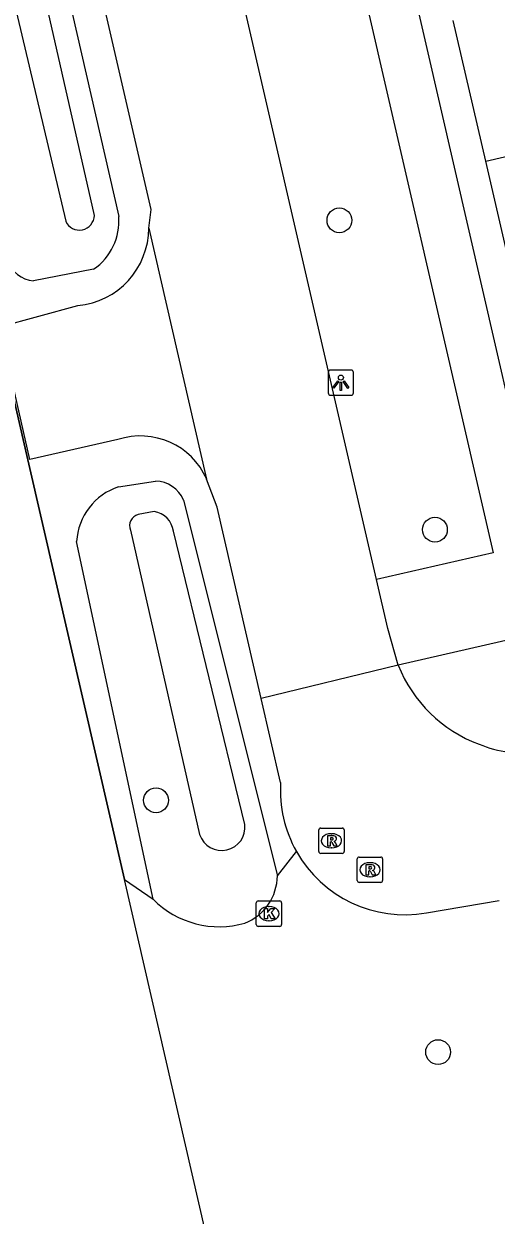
# Model space of a CAD drawing. Extents: x 156414 to 157775, y 382335 to 383765.
# Drawn here: x 156886.21 to 156904.85, y 382994.01 to 383040.96 of the extents above; entities that cross this region are included whole.
import ezdxf

# ---------------------------------------------------------------- set-up
doc = ezdxf.new("R2010")
doc.units = 0
for name, color, linetype in [('IMGEO_Berm_groen', 7, 'Continuous'), ('IMGEO_Boom', 7, 'Continuous'), ('IMGEO_Greppel_droge_sloot', 7, 'Continuous'), ('IMGEO_Hek', 7, 'Continuous'), ('IMGEO_Kolk', 7, 'Continuous'), ('IMGEO_Lichtpunt', 7, 'Continuous'), ('IMGEO_Pand', 7, 'Continuous'), ('IMGEO_Rijbaan_lokaal_gesloten', 7, 'Continuous'), ('IMGEO_Rijbaan_lokaal_open', 7, 'Continuous'), ('IMGEO_Rioolput', 7, 'Continuous'), ('IMGEO_Voetpad_open', 7, 'Continuous')]:
    doc.layers.add(name, color=color, linetype=linetype)

msp = doc.modelspace()

# ---------------------------------------------------------------- linework, layer by layer
at = {"layer": 'IMGEO_Berm_groen'}
for points in [[(156859.028, 383141.902), (156875.304, 383071.772), (156885.164, 383028.994), (156886.367, 383023.779), (156890.18, 383007.235)], [(156881.029, 383072.193), (156889.957, 383033.371)], [(156888.964, 383031.295), (156886.599, 383030.831)], [(156889.954, 383022.714), (156891.414, 383022.935)], [(156892.509, 383022.195), (156896.22, 383007.385)], [(156891.311, 383006.458), (156888.295, 383020.554)], [(156896.22, 383007.385), (156896.968, 383008.346)], [(156890.18, 383007.235), (156891.311, 383006.458)], [(156894.474, 382988.607), (156890.18, 383007.235)]]:
    msp.add_lwpolyline(points, dxfattribs=at)
for centre, radius, start, end in [((156887.703, 383033.174), 2.263, 303.869, 5.0052), ((156886.728, 383032.076), 1.252, 200.303, 264.0686), ((156890.701, 383020.424), 2.409, 108.0519, 176.8956), ((156891.403, 383021.739), 1.196, 22.4074, 89.491), ((156894.183, 383007.41), 2.037, 291.8106, 359.2923), ((156893.921, 383009.063), 3.687, 224.9412, 286.0447)]:
    msp.add_arc(centre, radius, start, end, dxfattribs=at)
at = {"layer": 'IMGEO_Boom'}
for centre in [(156898.666, 383033.221), (156902.436, 383021.027), (156891.429, 383010.359), (156902.561, 383000.431)]:
    msp.add_circle(centre, 0.489, dxfattribs=at)
at = {"layer": 'IMGEO_Greppel_droge_sloot'}
for points in [[(156879.626, 383071.988), (156878.415, 383071.768), (156878.202, 383071.45), (156879.167, 383067.903), (156879.757, 383067.408), (156887.865, 383033.18)], [(156888.996, 383033.414), (156881.195, 383067.66), (156880.531, 383071.202)], [(156891.362, 383021.742), (156890.731, 383021.619)], [(156890.417, 383021.009), (156893.149, 383009.008)], [(156894.937, 383009.403), (156892.115, 383020.967)]]:
    msp.add_lwpolyline(points, dxfattribs=at)
for centre, radius, start, end in [((156888.404, 383033.425), 0.592, 204.4196, 358.9591), ((156891.215, 383020.846), 0.908, 7.6668, 80.6835), ((156890.833, 383021.181), 0.45, 103.088, 202.4373), ((156894.022, 383009.3), 0.921, 198.4861, 6.4289)]:
    msp.add_arc(centre, radius, start, end, dxfattribs=at)
at = {"layer": 'IMGEO_Hek'}
for points in [[(156886.367, 383023.779), (156885.164, 383028.994)], [(156890.18, 383007.235), (156886.367, 383023.779)], [(156894.474, 382988.607), (156890.18, 383007.235)]]:
    msp.add_lwpolyline(points, dxfattribs=at)
at = {"layer": 'IMGEO_Kolk'}
for p, q in [((156895.386, 383005.464), (156895.386, 383006.316)), ((156895.461, 383006.39), (156896.313, 383006.39)), ((156896.387, 383006.316), (156896.387, 383005.464)), ((156895.874, 383006.17), (156895.899, 383006.17)), ((156896.313, 383005.39), (156895.461, 383005.39)), ((156895.897, 383005.61), (156895.872, 383005.61))]:
    msp.add_line(p, q, dxfattribs=at)
for points in [[(156895.386, 383005.464), (156895.386, 383006.316)], [(156895.461, 383006.39), (156896.313, 383006.39)], [(156896.387, 383006.316), (156896.387, 383005.464)], [(156895.707, 383006.09), (156895.83, 383006.09), (156895.83, 383005.939), (156895.96, 383006.09), (156896.124, 383006.09), (156895.978, 383005.939), (156896.131, 383005.69), (156895.979, 383005.69), (156895.894, 383005.854), (156895.83, 383005.787), (156895.83, 383005.69), (156895.707, 383005.69), (156895.707, 383006.09)], [(156896.313, 383005.39), (156895.461, 383005.39)]]:
    msp.add_lwpolyline(points, dxfattribs=at)
for centre, start, end in [((156895.463, 383006.314), 91.552, 178.448), ((156895.463, 383006.314), 91.552, 178.448), ((156896.311, 383006.314), 1.552, 88.448), ((156896.311, 383006.314), 1.552, 88.448), ((156895.463, 383005.466), 181.552, 268.448), ((156895.463, 383005.466), 181.552, 268.448), ((156896.311, 383005.466), 271.552, 358.448), ((156896.311, 383005.466), 271.552, 358.448)]:
    msp.add_arc(centre, 0.0765, start, end, dxfattribs=at)
for centre, major_axis, ratio, start_param, end_param in [((156895.873, 383005.89), (-0.387, 0.002), 0.722429, 4.712389, 7.853982), ((156895.898, 383005.89), (-0.39, 0.002), 0.717154, 1.570796, 4.712389)]:
    msp.add_ellipse(centre, major_axis=major_axis, ratio=ratio, start_param=start_param, end_param=end_param, dxfattribs=at)
at = {"layer": 'IMGEO_Lichtpunt'}
for p, q in [((156898.225, 383027.224), (156898.225, 383026.417)), ((156898.225, 383027.224), (156898.225, 383026.417)), ((156899.127, 383027.319), (156898.319, 383027.319)), ((156899.127, 383027.319), (156898.319, 383027.319)), ((156899.221, 383026.417), (156899.221, 383027.224)), ((156899.221, 383026.417), (156899.221, 383027.224)), ((156898.319, 383026.323), (156899.127, 383026.323)), ((156898.319, 383026.323), (156899.127, 383026.323))]:
    msp.add_line(p, q, dxfattribs=at)
for points in [[(156898.599, 383026.888), (156898.638, 383026.86), (156898.45, 383026.598), (156898.412, 383026.625), (156898.599, 383026.888)], [(156898.701, 383026.84), (156898.748, 383026.84), (156898.748, 383026.518), (156898.701, 383026.518), (156898.701, 383026.84)], [(156898.811, 383026.86), (156898.849, 383026.887), (156899.036, 383026.625), (156898.997, 383026.597), (156898.811, 383026.86)]]:
    msp.add_lwpolyline(points, dxfattribs=at)
msp.add_circle((156898.724, 383027.022), 0.0994, dxfattribs=at)
for centre, start, end in [((156898.319, 383027.224), 90, 180), ((156898.319, 383027.224), 90, 180), ((156899.127, 383027.224), 0, 90), ((156899.127, 383027.224), 0, 90), ((156898.319, 383026.417), 180, 270), ((156898.319, 383026.417), 180, 270), ((156899.127, 383026.417), 270, 0), ((156899.127, 383026.417), 270, 360)]:
    msp.add_arc(centre, 0.0946, start, end, dxfattribs=at)
at = {"layer": 'IMGEO_Pand'}
for points in [[(156904.442, 383035.547), (156903.156, 383041.098)], [(156904.442, 383035.547), (156914.695, 383037.925), (156914.463, 383038.927)], [(156905.934, 383029.11), (156904.482, 383035.375), (156904.442, 383035.547)]]:
    msp.add_lwpolyline(points, dxfattribs=at)
at = {"layer": 'IMGEO_Rijbaan_lokaal_gesloten'}
for points in [[(156891.143, 383032.914), (156891.24, 383033.646), (156876.165, 383098.859), (156864.383, 383149.838)], [(156900.135, 383019.061), (156892.844, 383050.62)], [(156891.143, 383032.914), (156893.428, 383023.015)], [(156895.579, 383014.372), (156893.842, 383021.91), (156893.428, 383023.015)], [(156900.982, 383015.686), (156900.58, 383017.134), (156900.135, 383019.061)], [(156900.982, 383015.686), (156895.579, 383014.372)], [(156896.343, 383011.057), (156895.579, 383014.372)], [(156902.098, 383005.92), (156904.967, 383006.413)]]:
    msp.add_lwpolyline(points, dxfattribs=at)
for centre, radius, start, end in [((156906.118, 383017.753), 5.536, 201.9203, 249.5127), ((156906.039, 383017.172), 4.966, 248.0192, 275.863), ((156901.255, 383010.762), 4.92, 176.5605, 209.4041), ((156901.249, 383010.761), 4.915, 209.427, 279.9536)]:
    msp.add_arc(centre, radius, start, end, dxfattribs=at)
at = {"layer": 'IMGEO_Rijbaan_lokaal_open'}
msp.add_lwpolyline([(156889.928, 383024.578), (156886.452, 383023.798), (156885.256, 383029.019), (156888.347, 383029.86)], dxfattribs=at)
for centre, radius, start, end in [((156888.072, 383032.919), 3.071, 275.1434, 359.9071), ((156890.817, 383021.868), 2.852, 23.7154, 108.1562)]:
    msp.add_arc(centre, radius, start, end, dxfattribs=at)
at = {"layer": 'IMGEO_Rioolput'}
for p, q in [((156897.853, 383008.336), (156897.853, 383009.188)), ((156897.928, 383009.262), (156898.78, 383009.262)), ((156898.854, 383009.188), (156898.854, 383008.336)), ((156898.341, 383009.042), (156898.366, 383009.042)), ((156898.78, 383008.262), (156897.928, 383008.262)), ((156898.364, 383008.482), (156898.339, 383008.482)), ((156899.446, 383008.12), (156900.298, 383008.12)), ((156899.371, 383007.194), (156899.371, 383008.046)), ((156899.859, 383007.9), (156899.884, 383007.9)), ((156900.372, 383008.046), (156900.372, 383007.194)), ((156899.882, 383007.34), (156899.857, 383007.34)), ((156900.298, 383007.12), (156899.446, 383007.12))]:
    msp.add_line(p, q, dxfattribs=at)
for points in [[(156897.853, 383008.336), (156897.853, 383009.188)], [(156897.928, 383009.262), (156898.78, 383009.262)], [(156898.854, 383009.188), (156898.854, 383008.336)], [(156898.442, 383008.96), (156898.19, 383008.962), (156898.19, 383008.562)], [(156898.19, 383008.562), (156898.314, 383008.562), (156898.314, 383008.724), (156898.325, 383008.724)], [(156898.368, 383008.881), (156898.314, 383008.881), (156898.314, 383008.8)], [(156898.314, 383008.8), (156898.366, 383008.8)], [(156898.372, 383008.695), (156898.443, 383008.562), (156898.583, 383008.562), (156898.518, 383008.688)], [(156898.78, 383008.262), (156897.928, 383008.262)], [(156899.446, 383008.12), (156900.298, 383008.12)], [(156899.371, 383007.194), (156899.371, 383008.046)], [(156899.96, 383007.818), (156899.708, 383007.82), (156899.708, 383007.42)], [(156899.886, 383007.739), (156899.832, 383007.739), (156899.832, 383007.658)], [(156899.832, 383007.658), (156899.884, 383007.658)], [(156900.372, 383008.046), (156900.372, 383007.194)], [(156899.708, 383007.42), (156899.832, 383007.42), (156899.832, 383007.582), (156899.843, 383007.582)], [(156899.89, 383007.553), (156899.961, 383007.42), (156900.101, 383007.42), (156900.036, 383007.546)], [(156900.298, 383007.12), (156899.446, 383007.12)]]:
    msp.add_lwpolyline(points, dxfattribs=at)
for centre, radius, start, end in [((156897.93, 383009.186), 0.0765, 91.552, 178.448), ((156897.93, 383009.186), 0.0765, 91.552, 178.448), ((156898.778, 383009.186), 0.0765, 1.552, 88.448), ((156898.778, 383009.186), 0.0765, 1.552, 88.448), ((156898.324, 383008.671), 0.0533, 26.0293, 88.6989), ((156898.35, 383008.989), 0.19, 274.7715, 282.9687), ((156898.374, 383008.785), 0.0964, 77.0061, 93.1865), ((156898.388, 383008.842), 0.0378, 276.6634, 79.6772), ((156898.441, 383008.85), 0.109, 350.3612, 89.416), ((156898.439, 383008.85), 0.112, 277.5842, 350.9817), ((156898.423, 383008.635), 0.108, 29.5134, 73.7905), ((156897.93, 383008.338), 0.0765, 181.552, 268.448), ((156897.93, 383008.338), 0.0765, 181.552, 268.448), ((156898.778, 383008.338), 0.0765, 271.552, 358.448), ((156898.778, 383008.338), 0.0765, 271.552, 358.448), ((156899.448, 383008.044), 0.0765, 91.552, 178.448), ((156899.448, 383008.044), 0.0765, 91.552, 178.448), ((156900.296, 383008.044), 0.0765, 1.552, 88.448), ((156900.296, 383008.044), 0.0765, 1.552, 88.448), ((156899.868, 383007.847), 0.19, 274.7715, 282.9687), ((156899.892, 383007.643), 0.0964, 77.0061, 93.1865), ((156899.906, 383007.7), 0.0378, 276.6634, 79.6772), ((156899.959, 383007.708), 0.109, 350.3612, 89.416), ((156899.957, 383007.708), 0.112, 277.5842, 350.9817), ((156899.448, 383007.196), 0.0765, 181.552, 268.448), ((156899.448, 383007.196), 0.0765, 181.552, 268.448), ((156899.842, 383007.529), 0.0533, 26.0293, 88.6989), ((156899.941, 383007.493), 0.108, 29.5134, 73.7905), ((156900.296, 383007.196), 0.0765, 271.552, 358.448), ((156900.296, 383007.196), 0.0765, 271.552, 358.448)]:
    msp.add_arc(centre, radius, start, end, dxfattribs=at)
for centre, major_axis, ratio, start_param, end_param in [((156898.34, 383008.762), (-0.387, 0.002), 0.722429, 4.712389, 7.853982), ((156898.365, 383008.762), (-0.39, 0.002), 0.717154, 1.570796, 4.712389), ((156899.858, 383007.62), (-0.387, 0.002), 0.722429, 4.712389, 7.853982), ((156899.883, 383007.62), (-0.39, 0.002), 0.717154, 1.570796, 4.712389)]:
    msp.add_ellipse(centre, major_axis=major_axis, ratio=ratio, start_param=start_param, end_param=end_param, dxfattribs=at)
at = {"layer": 'IMGEO_Voetpad_open'}
for points in [[(156899.345, 383052.043), (156907.049, 383018.602)], [(156892.844, 383050.62), (156897.445, 383051.688), (156904.74, 383020.113), (156900.135, 383019.061)], [(156906.546, 383012.232), (156905.526, 383016.721), (156900.982, 383015.686)]]:
    msp.add_lwpolyline(points, dxfattribs=at)

doc.saveas('drawing.dxf')
